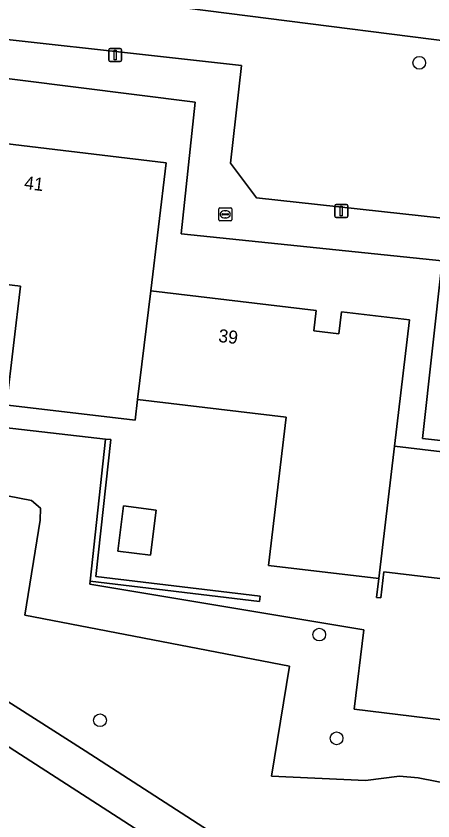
# Model space of a CAD drawing. Extents: x 162396 to 163643, y 386452 to 387406.
# Drawn here: x 162795.2 to 162827.2, y 386868.4 to 386930.2 of the extents above; entities that cross this region are included whole.
import ezdxf

# ---------------------------------------------------------------- set-up
doc = ezdxf.new("R2010")
doc.units = 0
for name, color, linetype in [('IMGEO_Boom', 7, 'Continuous'), ('IMGEO_Brandkraan', 7, 'Continuous'), ('IMGEO_Erf', 7, 'Continuous'), ('IMGEO_Groenvoorziening', 7, 'Continuous'), ('IMGEO_Haag', 7, 'Continuous'), ('IMGEO_Lichtmast', 7, 'Continuous'), ('IMGEO_Pand', 7, 'Continuous'), ('IMGEO_Pand_nummerreeks', 7, 'Continuous'), ('IMGEO_Rijbaan_lokaal_gesloten', 7, 'Continuous'), ('IMGEO_Rijbaan_lokaal_open', 7, 'Continuous'), ('IMGEO_Voetpad_open', 7, 'Continuous')]:
    doc.layers.add(name, color=color, linetype=linetype)

msp = doc.modelspace()

# ---------------------------------------------------------------- linework, layer by layer
at = {"layer": 'IMGEO_Boom'}
for centre in [(162826.151, 386926.657), (162818.468, 386882.743), (162801.627, 386876.157), (162819.798, 386874.772)]:
    msp.add_circle(centre, 0.489, dxfattribs=at)
at = {"layer": 'IMGEO_Brandkraan'}
for p, q in [((162810.746, 386914.594), (162810.746, 386915.446)), ((162810.821, 386915.52), (162811.673, 386915.52)), ((162811.234, 386915.3), (162811.259, 386915.3)), ((162811.747, 386915.446), (162811.747, 386914.594)), ((162811.005, 386915.014), (162811.005, 386915.026)), ((162811.443, 386914.977), (162811.045, 386914.977)), ((162811.048, 386915.063), (162811.446, 386915.063)), ((162811.257, 386914.74), (162811.232, 386914.74)), ((162811.489, 386915.026), (162811.489, 386915.014)), ((162811.673, 386914.52), (162810.821, 386914.52))]:
    msp.add_line(p, q, dxfattribs=at)
for points in [[(162810.746, 386914.594), (162810.746, 386915.446)], [(162810.821, 386915.52), (162811.673, 386915.52)], [(162811.747, 386915.446), (162811.747, 386914.594)], [(162811.673, 386914.52), (162810.821, 386914.52)]]:
    msp.add_lwpolyline(points, dxfattribs=at)
for centre, radius, start, end in [((162810.823, 386915.444), 0.0765, 91.55205, 178.44795), ((162810.823, 386915.444), 0.0765, 91.55205, 178.44795), ((162811.671, 386915.444), 0.0765, 1.55205, 88.44795), ((162811.671, 386915.444), 0.0765, 1.55205, 88.44795), ((162811.045, 386915.023), 0.0403, 85.87752, 175.75265), ((162811.042, 386915.013), 0.0366, 178.93798, 274.71019), ((162811.446, 386915.02), 0.043, 264.86636, 352.45326), ((162811.45, 386915.025), 0.0386, 1.73085, 96.63898), ((162810.823, 386914.596), 0.0765, 181.55205, 268.44795), ((162810.823, 386914.596), 0.0765, 181.55205, 268.44795), ((162811.671, 386914.596), 0.0765, 271.55205, 358.44795), ((162811.671, 386914.596), 0.0765, 271.55205, 358.44795)]:
    msp.add_arc(centre, radius, start, end, dxfattribs=at)
for centre, major_axis, ratio, start_param, end_param in [((162811.233, 386915.02), (-0.387, 0.002), 0.722429, 4.712389, 7.853982), ((162811.258, 386915.02), (-0.39, 0.002), 0.717154, 1.570796, 4.712389)]:
    msp.add_ellipse(centre, major_axis=major_axis, ratio=ratio, start_param=start_param, end_param=end_param, dxfattribs=at)
at = {"layer": 'IMGEO_Erf'}
for points in [[(162845.362, 386895.67), (162826.392, 386897.805), (162827.899, 386911.454), (162807.866, 386913.527), (162808.925, 386923.64), (162786.308, 386926.481), (162785.145, 386926.702), (162782.318, 386900.035), (162786.244, 386899.582), (162786.295, 386900.001), (162794.294, 386899.088), (162794.254, 386898.657), (162802.049, 386897.757), (162802.451, 386897.712), (162801.311, 386887.204), (162813.918, 386885.683), (162813.87, 386885.286), (162800.871, 386886.854), (162800.855, 386886.61), (162821.896, 386883.1), (162821.137, 386877.022), (162842.733, 386874.373)], [(162834.608, 386886.23), (162823.428, 386887.562), (162823.189, 386885.557), (162822.872, 386885.595), (162823.045, 386887.048), (162814.57, 386888.058), (162815.926, 386899.438), (162804.505, 386900.8), (162804.315, 386899.207), (162794.543, 386900.371), (162794.438, 386900.384), (162795.525, 386909.507), (162785.739, 386910.672), (162786.138, 386914.018), (162787.008, 386921.322), (162806.715, 386918.974), (162805.543, 386909.139), (162818.238, 386907.626), (162818.053, 386906.071), (162819.962, 386905.844), (162820.164, 386907.539), (162825.402, 386906.915), (162824.246, 386897.211), (162844.258, 386894.826)]]:
    msp.add_lwpolyline(points, dxfattribs=at)
msp.add_lwpolyline([(162805.505, 386888.839), (162803.003, 386889.152), (162803.436, 386892.619), (162805.939, 386892.306)], close=True, dxfattribs=at)
at = {"layer": 'IMGEO_Groenvoorziening'}
for points in [[(162828.687, 386928.273), (162800.47, 386931.891), (162803.165, 386950.964), (162804.667, 386958.838), (162804.737, 386959.674), (162804.514, 386960.909), (162804.157, 386961.667), (162803.368, 386962.607), (162801.356, 386964.042), (162799.379, 386961.034), (162797.63, 386954.224), (162794.98, 386954.285), (162782.7, 386935.149), (162779.881, 386930.575), (162779.357, 386929.622), (162786.562, 386928.764), (162786.637, 386929.322), (162812.502, 386926.447), (162811.658, 386918.945), (162813.644, 386916.294), (162827.93, 386914.733)], [(162800.47, 386931.891), (162828.687, 386928.273)], [(162842.676, 386868.472), (162842.001, 386868.604), (162826.059, 386871.733), (162824.637, 386871.871), (162822.009, 386871.525), (162814.809, 386871.87), (162816.171, 386880.315), (162795.864, 386884.236), (162797.024, 386891.538), (162797.061, 386892.44), (162796.362, 386893.035), (162784.234, 386895.406), (162782.519, 386895.657), (162780.538, 386896.353), (162778.479, 386897.772), (162781.307, 386923.473), (162777.161, 386925.941), (162774.581, 386921.341), (162768.621, 386909.522), (162765.729, 386895.987), (162800.498, 386873.821), (162826.014, 386857.314), (162828.805, 386855.56)], [(162842.733, 386874.373), (162821.137, 386877.022), (162821.896, 386883.1), (162800.855, 386886.61), (162800.871, 386886.854), (162802.049, 386897.757), (162794.254, 386898.657)], [(162784.234, 386895.406), (162796.362, 386893.035), (162797.061, 386892.44), (162797.024, 386891.538), (162795.864, 386884.236), (162816.171, 386880.315), (162814.809, 386871.87), (162822.009, 386871.525), (162824.637, 386871.871), (162826.059, 386871.733), (162842.001, 386868.604)]]:
    msp.add_lwpolyline(points, dxfattribs=at)
msp.add_lwpolyline([(162802.451, 386897.712), (162802.049, 386897.757), (162800.871, 386886.854), (162813.87, 386885.286), (162813.918, 386885.683), (162801.311, 386887.204)], close=True, dxfattribs=at)
at = {"layer": 'IMGEO_Haag'}
msp.add_lwpolyline([(162801.311, 386887.204), (162802.451, 386897.712), (162802.049, 386897.757), (162800.871, 386886.854), (162813.87, 386885.286), (162813.918, 386885.683)], close=True, dxfattribs=at)
at = {"layer": 'IMGEO_Lichtmast'}
for p, q in [((162802.295, 386926.86), (162802.295, 386927.66)), ((162802.295, 386927.66), (162802.295, 386926.86)), ((162802.395, 386927.76), (162803.185, 386927.76)), ((162803.185, 386927.76), (162802.395, 386927.76)), ((162803.285, 386927.66), (162803.285, 386926.86)), ((162803.285, 386926.86), (162803.285, 386927.66)), ((162803.185, 386926.76), (162802.395, 386926.76)), ((162802.395, 386926.76), (162803.185, 386926.76)), ((162819.665, 386914.873), (162819.665, 386915.673)), ((162819.665, 386915.673), (162819.665, 386914.873)), ((162819.765, 386915.773), (162820.555, 386915.773)), ((162820.555, 386915.773), (162819.765, 386915.773)), ((162820.655, 386915.673), (162820.655, 386914.873)), ((162820.655, 386914.873), (162820.655, 386915.673)), ((162820.555, 386914.773), (162819.765, 386914.773)), ((162819.765, 386914.773), (162820.555, 386914.773))]:
    msp.add_line(p, q, dxfattribs=at)
for points in [[(162802.715, 386927.635), (162802.865, 386927.635), (162802.865, 386926.885), (162802.715, 386926.885), (162802.715, 386927.635)], [(162820.085, 386915.648), (162820.235, 386915.648), (162820.235, 386914.898), (162820.085, 386914.898), (162820.085, 386915.648)]]:
    msp.add_lwpolyline(points, dxfattribs=at)
for centre, start, end in [((162802.395, 386927.66), 90, 180), ((162802.395, 386927.66), 90, 180), ((162803.185, 386927.66), 0, 90), ((162803.185, 386927.66), 360, 90), ((162802.395, 386926.86), 180, 270), ((162802.395, 386926.86), 180, 270), ((162803.185, 386926.86), 270, 0), ((162803.185, 386926.86), 270, 0), ((162819.765, 386915.673), 90, 180), ((162819.765, 386915.673), 90, 180), ((162820.555, 386915.673), 0, 90), ((162820.555, 386915.673), 360, 90), ((162819.765, 386914.873), 180, 270), ((162819.765, 386914.873), 180, 270), ((162820.555, 386914.873), 270, 0), ((162820.555, 386914.873), 270, 0)]:
    msp.add_arc(centre, 0.1, start, end, dxfattribs=at)
at = {"layer": 'IMGEO_Pand'}
for points in [[(162786.138, 386914.018), (162785.739, 386910.672), (162795.525, 386909.507), (162794.438, 386900.384), (162794.543, 386900.371), (162804.315, 386899.207), (162804.505, 386900.8), (162805.543, 386909.139), (162806.715, 386918.974), (162787.008, 386921.322)], [(162823.045, 386887.048), (162824.246, 386897.211), (162825.402, 386906.915), (162820.164, 386907.539), (162819.962, 386905.844), (162818.053, 386906.071), (162818.238, 386907.626), (162805.543, 386909.139), (162804.505, 386900.8), (162815.926, 386899.438), (162814.57, 386888.058)], [(162803.003, 386889.152), (162805.505, 386888.839), (162805.939, 386892.306), (162803.436, 386892.619)]]:
    msp.add_lwpolyline(points, close=True, dxfattribs=at)
msp.add_lwpolyline([(162844.258, 386894.826), (162824.246, 386897.211), (162823.045, 386887.048), (162822.872, 386885.595), (162823.189, 386885.557), (162823.428, 386887.562), (162834.608, 386886.23)], dxfattribs=at)
at = {"layer": 'IMGEO_Rijbaan_lokaal_gesloten'}
msp.add_lwpolyline([(162732.519, 386905.283), (162732.519, 386905.283), (162745.396, 386897.065), (162757.506, 386889.413), (162768.474, 386882.429), (162784.448, 386872.261), (162817.434, 386851.158), (162819.973, 386849.537), (162823.672, 386855.407), (162820.21, 386857.595), (162786.675, 386879.214), (162755.243, 386899.437), (162737.16, 386911.071), (162735.144, 386908.29), (162732.519, 386905.283)], dxfattribs=at)
at = {"layer": 'IMGEO_Rijbaan_lokaal_open'}
msp.add_lwpolyline([(162865.209, 386897.338), (162835.924, 386900.293), (162836.35, 386903.69), (162836.371, 386903.856), (162837.367, 386913.701), (162828.398, 386914.682), (162827.899, 386911.454), (162826.392, 386897.805), (162845.362, 386895.67), (162861.207, 386893.823), (162862.122, 386893.167)], close=True, dxfattribs=at)
at = {"layer": 'IMGEO_Voetpad_open'}
msp.add_lwpolyline([(162812.502, 386926.447), (162786.637, 386929.322), (162786.562, 386928.764), (162786.308, 386926.481), (162808.925, 386923.64), (162807.866, 386913.527), (162827.899, 386911.454), (162828.398, 386914.682), (162827.93, 386914.733), (162813.644, 386916.294), (162811.658, 386918.945)], close=True, dxfattribs=at)
for points in [[(162738.864, 386913.421), (162737.16, 386911.071), (162755.243, 386899.437), (162786.675, 386879.214), (162820.21, 386857.595), (162823.672, 386855.407), (162826.505, 386853.58)], [(162832.21, 386853.42), (162828.805, 386855.56), (162826.014, 386857.314), (162800.498, 386873.821), (162765.729, 386895.987), (162764.104, 386897.031), (162756.787, 386901.931), (162741.45, 386911.763), (162740.006, 386912.689), (162738.864, 386913.421)]]:
    msp.add_lwpolyline(points, dxfattribs=at)

# ---------------------------------------------------------------- texts
at = {"layer": 'IMGEO_Pand_nummerreeks'}
for s, rotation, p in [('41', 353.2055, (162795.764, 386916.975)), ('39', 353.2035, (162810.681, 386905.224))]:
    msp.add_text(s, height=1, rotation=rotation, dxfattribs=at).set_placement(p)

doc.saveas('drawing.dxf')
